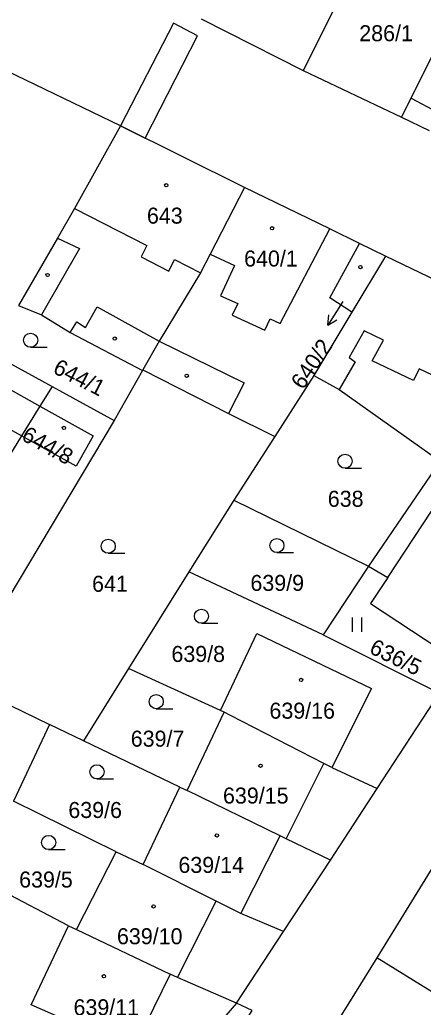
# Model space of a CAD drawing. Extents: x -756746 to -753363, y -1166406 to -1161727.
# Drawn here: x -754575 to -754532.2, y -1162884.2 to -1162779.4 of the extents above; entities that cross this region are included whole.
import ezdxf

# ---------------------------------------------------------------- set-up
doc = ezdxf.new("R2010")
doc.units = 0
for name, color, linetype in [('Hranice parcel', 7, 'Continuous'), ('Parcelní čísla', 7, 'Continuous'), ('Pop  PČ popisy', 7, 'Continuous'), ('Vnitřní kresba', 7, 'Continuous'), ('Věcná břemena k části', 7, 'Continuous'), ('Značky budov', 7, 'Continuous'), ('Značky kultur', 7, 'Continuous')]:
    doc.layers.add(name, color=color, linetype=linetype)

msp = doc.modelspace()

# ---------------------------------------------------------------- linework, layer by layer
at = {"layer": 'Hranice parcel'}
for p, q in [((-754536.86, -1162768.77), (-754544.94, -1162784.8)), ((-754555.77, -1162779.31), (-754544.94, -1162784.8)), ((-754564.31, -1162790.69), (-754578.2, -1162783.99)), ((-754544.94, -1162784.8), (-754534.5, -1162789.77)), ((-754534.5, -1162789.77), (-754531.58, -1162791.17)), ((-754551.15, -1162797.22), (-754564.31, -1162790.69)), ((-754536.21, -1162804.5), (-754538.96, -1162803.16)), ((-754536.21, -1162804.5), (-754539.76, -1162810.44)), ((-754521.68, -1162811.55), (-754536.21, -1162804.5)), ((-754539.76, -1162810.44), (-754543.8, -1162817.19)), ((-754578.18, -1162814.71), (-754571.58, -1162818.34)), ((-754561.98, -1162816.64), (-754564.98, -1162821.96)), ((-754561.94, -1162816.57), (-754561.98, -1162816.64)), ((-754543.8, -1162817.19), (-754547.95, -1162823.66)), ((-754571.58, -1162818.34), (-754572.86, -1162820.42)), ((-754571.58, -1162818.34), (-754564.98, -1162821.96)), ((-754572.86, -1162820.42), (-754574.81, -1162823.58)), ((-754564.98, -1162821.96), (-754581.48, -1162849.55)), ((-754574.81, -1162823.58), (-754588.68, -1162846.04)), ((-754547.95, -1162823.66), (-754552.28, -1162830.4)), ((-754530.4, -1162826.28), (-754538, -1162837.4)), ((-754552.28, -1162830.4), (-754557.06, -1162838.03)), ((-754552.28, -1162830.4), (-754538, -1162837.4)), ((-754538, -1162837.4), (-754542.8, -1162844.7)), ((-754538, -1162837.4), (-754535.95, -1162838.61)), ((-754557.06, -1162838.03), (-754563.45, -1162848.26)), ((-754542.8, -1162844.7), (-754557.06, -1162838.03)), ((-754542.8, -1162844.7), (-754530.45, -1162850.88)), ((-754563.45, -1162848.26), (-754568.25, -1162855.95)), ((-754553.7, -1162852.73), (-754563.45, -1162848.26)), ((-754581.48, -1162849.55), (-754571.85, -1162854.21)), ((-754537.08, -1162861.01), (-754530.45, -1162850.88)), ((-754557.24, -1162861.23), (-754553.31, -1162852.91)), ((-754553.31, -1162852.91), (-754553.7, -1162852.73)), ((-754571.85, -1162854.21), (-754575.67, -1162862.37)), ((-754568.25, -1162855.95), (-754571.85, -1162854.21)), ((-754558.02, -1162860.86), (-754568.25, -1162855.95)), ((-754541.88, -1162858.77), (-754537.08, -1162861.01)), ((-754561.9, -1162869.08), (-754558.02, -1162860.86)), ((-754558.02, -1162860.86), (-754557.24, -1162861.23)), ((-754542.05, -1162868.6), (-754537.08, -1162861.01)), ((-754564.78, -1162867.72), (-754575.67, -1162862.37)), ((-754568.99, -1162875.99), (-754564.78, -1162867.72)), ((-754564.78, -1162867.72), (-754561.9, -1162869.08)), ((-754547.02, -1162876.19), (-754542.05, -1162868.6)), ((-754569.84, -1162875.6), (-754579.48, -1162870.51)), ((-754569.84, -1162875.6), (-754568.99, -1162875.99)), ((-754568.99, -1162875.99), (-754559.04, -1162880.7)), ((-754551.99, -1162883.79), (-754547.02, -1162876.19)), ((-754537.13, -1162878.98), (-754558.48, -1162913.47))]:
    msp.add_line(p, q, dxfattribs=at)
for points in [[(-754534.5, -1162789.77), (-754533.49, -1162787.74), (-754530.65, -1162782.03), (-754527.82, -1162783.51)], [(-754564.31, -1162790.69), (-754569.19, -1162799.44), (-754571.01, -1162802.6), (-754575.14, -1162809.74)], [(-754551.15, -1162797.22), (-754554.81, -1162804.31), (-754555.83, -1162806.28), (-754560.22, -1162813.53), (-754561.94, -1162816.57)], [(-754538.96, -1162803.16), (-754542.12, -1162801.61), (-754551.15, -1162797.22)], [(-754539.76, -1162810.44), (-754542.12, -1162808.95), (-754538.96, -1162803.16)], [(-754575.14, -1162809.74), (-754572.69, -1162810.75), (-754569.66, -1162812.61), (-754561.98, -1162816.64)], [(-754561.94, -1162816.57), (-754552.84, -1162821.21), (-754547.95, -1162823.66)], [(-754574.81, -1162823.58), (-754580.36, -1162820.49), (-754578.56, -1162817.25), (-754572.86, -1162820.42)], [(-754543.8, -1162817.19), (-754541.11, -1162818.66), (-754530.4, -1162826.28)], [(-754572.86, -1162820.42), (-754567.21, -1162823.57), (-754569.01, -1162826.8), (-754574.81, -1162823.58)], [(-754535.95, -1162838.61), (-754529.46, -1162828.78), (-754518.68, -1162835.89), (-754520.78, -1162839.04), (-754522.84, -1162837.68), (-754524.93, -1162840.85), (-754524.47, -1162841.15), (-754526.42, -1162844.09), (-754526.88, -1162843.79), (-754526.96, -1162843.9)], [(-754535.95, -1162838.61), (-754537.78, -1162841.39), (-754529.09, -1162847.12), (-754526.96, -1162843.9)], [(-754553.7, -1162852.73), (-754549.84, -1162844.55), (-754537.69, -1162850.41), (-754541.88, -1162858.77)], [(-754541.88, -1162858.77), (-754542.74, -1162858.34), (-754552.65, -1162853.27), (-754553.31, -1162852.91)], [(-754518.7, -1162861.22), (-754524, -1162857.66), (-754537.13, -1162878.98)], [(-754542.05, -1162868.6), (-754546.75, -1162866.34), (-754547.39, -1162866.03), (-754557.24, -1162861.23)], [(-754547.02, -1162876.19), (-754551.53, -1162874.28), (-754554.18, -1162872.95), (-754561.9, -1162869.08)], [(-754559.04, -1162880.7), (-754560.8, -1162884.32), (-754561.59, -1162885.94), (-754563.06, -1162888.71), (-754573.79, -1162883.96), (-754569.84, -1162875.6)], [(-754529.66, -1162879.97), (-754531.29, -1162882.6), (-754537.13, -1162878.98)], [(-754551.99, -1162883.79), (-754558.28, -1162881.08), (-754559.04, -1162880.7)], [(-754551.99, -1162883.79), (-754554.74, -1162886.95), (-754558.28, -1162889.45), (-754562.75, -1162890.95), (-754567.78, -1162891.2), (-754572.43, -1162889.85), (-754585.86, -1162884.14)], [(-754566.08, -1162909.64), (-754550.36, -1162884.58), (-754551.99, -1162883.79)]]:
    msp.add_lwpolyline(points, dxfattribs=at)
at = {"layer": 'Pop  PČ popisy'}
for p, q in [((-754540.72, -1162809.31), (-754542.31, -1162811.85)), ((-754542.31, -1162811.85), (-754542.2, -1162810.74)), ((-754542.31, -1162811.85), (-754541.35, -1162811.27))]:
    msp.add_line(p, q, dxfattribs=at)
at = {"layer": 'Vnitřní kresba'}
for p, q in [((-754533.49, -1162787.74), (-754530.68, -1162789.23)), ((-754569.19, -1162799.44), (-754561.51, -1162803.37)), ((-754547.36, -1162811.64), (-754542.12, -1162801.61)), ((-754571.01, -1162802.6), (-754568.68, -1162803.68)), ((-754568.68, -1162803.68), (-754572.69, -1162810.75)), ((-754561.51, -1162803.37), (-754562.13, -1162804.58)), ((-754562.13, -1162804.58), (-754559.19, -1162806.09)), ((-754559.19, -1162806.09), (-754558.57, -1162804.88)), ((-754558.57, -1162804.88), (-754555.83, -1162806.28)), ((-754554.81, -1162804.31), (-754552.23, -1162805.5)), ((-754552.23, -1162805.5), (-754553.71, -1162808.71)), ((-754553.71, -1162808.71), (-754551.88, -1162809.55)), ((-754568.04, -1162812.07), (-754566.78, -1162809.89)), ((-754566.78, -1162809.89), (-754560.22, -1162813.53)), ((-754551.88, -1162809.55), (-754552.45, -1162810.78)), ((-754569.66, -1162812.61), (-754568.96, -1162811.47)), ((-754568.96, -1162811.47), (-754568.04, -1162812.07)), ((-754552.45, -1162810.78), (-754549, -1162812.37)), ((-754549, -1162812.37), (-754548.44, -1162811.15)), ((-754548.44, -1162811.15), (-754547.36, -1162811.64)), ((-754538.45, -1162812.43), (-754540.07, -1162815.25)), ((-754536.4, -1162813.44), (-754538.45, -1162812.43)), ((-754560.22, -1162813.53), (-754551.21, -1162817.94)), ((-754537.61, -1162815.61), (-754536.4, -1162813.44)), ((-754540.07, -1162815.25), (-754539.4, -1162815.73)), ((-754533.23, -1162817.69), (-754537.61, -1162815.61)), ((-754539.4, -1162815.73), (-754541.11, -1162818.66)), ((-754532.64, -1162816.46), (-754533.23, -1162817.69)), ((-754525.88, -1162819.73), (-754532.64, -1162816.46)), ((-754551.21, -1162817.94), (-754552.84, -1162821.21)), ((-754546.75, -1162866.34), (-754542.74, -1162858.34)), ((-754551.53, -1162874.28), (-754547.39, -1162866.03)), ((-754558.28, -1162881.08), (-754554.18, -1162872.95))]:
    msp.add_line(p, q, dxfattribs=at)
at = {"layer": 'Věcná břemena k části'}
msp.add_lwpolyline([(-754564.31, -1162790.69), (-754561.71, -1162791.98), (-754556.14, -1162781.12), (-754558.71, -1162779.78)], close=True, dxfattribs=at)
at = {"layer": 'Značky budov'}
for centre in [(-754559.47, -1162796.99), (-754548.23, -1162801.55), (-754538.86, -1162805.67), (-754572.05, -1162806.51), (-754564.92, -1162813.26), (-754557.29, -1162817.2), (-754570.32, -1162822.74), (-754545.15, -1162849.49), (-754549.45, -1162858.59), (-754554.09, -1162865.99), (-754560.81, -1162873.52), (-754566.08, -1162880.93)]:
    msp.add_circle(centre, 0.175, dxfattribs=at)
at = {"layer": 'Značky kultur'}
for p, q in [((-754573.85, -1162814.18), (-754572.1, -1162814.18)), ((-754540.49, -1162827.02), (-754538.74, -1162827.02)), ((-754565.62, -1162836.05), (-754563.87, -1162836.05)), ((-754547.72, -1162835.97), (-754545.97, -1162835.97)), ((-754539.71, -1162844.37), (-754539.71, -1162842.87)), ((-754538.71, -1162844.37), (-754538.71, -1162842.87)), ((-754555.73, -1162843.47), (-754553.98, -1162843.47)), ((-754560.53, -1162852.54), (-754558.78, -1162852.54)), ((-754566.81, -1162859.99), (-754565.06, -1162859.99)), ((-754571.94, -1162867.49), (-754570.19, -1162867.49))]:
    msp.add_line(p, q, dxfattribs=at)
for centre in [(-754573.85, -1162813.43), (-754540.49, -1162826.27), (-754547.72, -1162835.22), (-754565.62, -1162835.3), (-754555.73, -1162842.72), (-754560.53, -1162851.79), (-754566.81, -1162859.24), (-754571.94, -1162866.74)]:
    msp.add_circle(centre, 0.75, dxfattribs=at)

# ---------------------------------------------------------------- texts
at = {"layer": 'Parcelní čísla'}
for s, p in [('286/1', (-754538.98, -1162781.7)), ('643', (-754561.51, -1162801.06)), ('640/1', (-754551.2, -1162805.61)), ('638', (-754542.32, -1162831.11)), ('641', (-754567.33, -1162840.13)), ('639/9', (-754550.53, -1162840.04)), ('639/8', (-754558.91, -1162847.58)), ('639/16', (-754548.51, -1162853.6)), ('639/7', (-754563.23, -1162856.57)), ('639/15', (-754553.44, -1162862.61)), ('639/6', (-754569.85, -1162864.14)), ('639/14', (-754558.17, -1162869.97)), ('639/5', (-754575.07, -1162871.52)), ('639/10', (-754564.69, -1162877.54)), ('639/11', (-754569.3, -1162885.08))]:
    msp.add_text(s, height=1.7, dxfattribs=at).set_placement(p)
for s, rotation, p in [('640/2', 56, (-754544.94, -1162818.77)), ('644/1', 333, (-754571.6, -1162816.85)), ('644/8', 331, (-754574.94, -1162823.96)), ('636/5', 334, (-754538.03, -1162846.58))]:
    msp.add_text(s, height=1.7, rotation=rotation, dxfattribs=at).set_placement(p)

doc.saveas('drawing.dxf')
